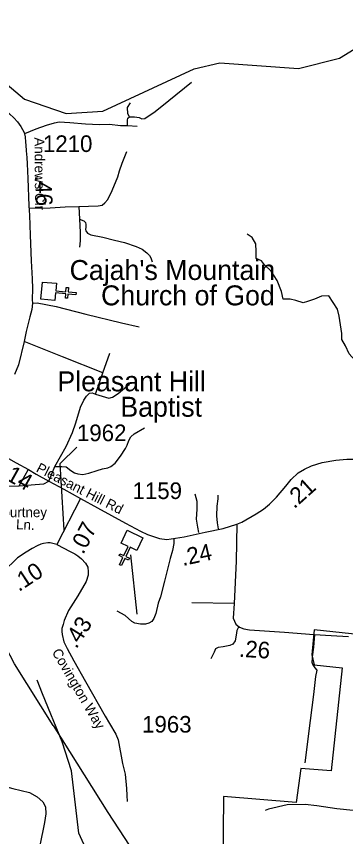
# Model space of a CAD drawing. Extents: x 1159738 to 1321356, y 736314 to 882035.
# Drawn here: x 1248250 to 1250721, y 772588 to 778758 of the extents above; entities that cross this region are included whole.
import ezdxf

# ---------------------------------------------------------------- set-up
doc = ezdxf.new("R2010")
doc.units = 0
for name, color, linetype in [('Exist Boundary Political City Limit New', 7, 'Continuous'), ('Exist Boundary Political Fire Districts Label', 7, 'Continuous'), ('Exist Cultural Church CELL', 7, 'Continuous'), ('Exist Cultural Church Label', 7, 'Continuous'), ('Exist Hydrographic Creek Single Shore', 7, 'Continuous'), ('Exist Hydrographic Misc Water Feature', 7, 'Continuous'), ('Exist Road Non-System Type 51', 7, 'Continuous'), ('Exist Road Secondary Mileage Hundredths English Label', 7, 'Continuous'), ('Exist Road Secondary Type 51 Attributed', 7, 'Continuous'), ('Exist Road Secondary Type 51 Label', 7, 'Continuous'), ('Exist Road Secondary Type 51 Number Label', 7, 'Continuous'), ('Exist Utilities Electrical Transmission Line', 7, 'Continuous'), ('Map Preparation Boundary City Limit Buffer Line', 7, 'Continuous')]:
    doc.layers.add(name, color=color, linetype=linetype)

msp = doc.modelspace()

# ---------------------------------------------------------------- linework, layer by layer
at = {"layer": 'Exist Boundary Political City Limit New'}
msp.add_lwpolyline([(1250906.1, 774099.8), (1250485.1, 774142.8), (1250468.5, 773954.7), (1250485.1, 773879.4), (1250695.6, 773857.9), (1250612.5, 773084), (1250385.8, 773100.9), (1250350.7, 772845.2), (1249803.6, 772890.5), (1249792.5, 771553.9), (1250034.8, 771548.9), (1250145.4, 771352.7), (1249974.5, 771357.7), (1249803.6, 771523.7), (1249948.8, 766560.5)], dxfattribs=at)
at = {"layer": 'Exist Boundary Political Fire Districts Label'}
msp.add_lwpolyline([(1249106.7, 774707.5), (1249154.4, 774261.6)], dxfattribs=at)
at = {"layer": 'Exist Cultural Church CELL'}
for points in [[(1248550.2, 776750.6), (1248545.3, 776693.9), (1248621.2, 776687.2), (1248624, 776719.1), (1248639.9, 776717.7), (1248637.1, 776685.8), (1248697, 776680.5), (1248695.6, 776664.6), (1248635.7, 776669.8), (1248632.9, 776638), (1248616.9, 776639.4), (1248619.7, 776671.2), (1248543.9, 776677.9), (1248538.7, 776620.5), (1248432.7, 776629.9), (1248444.2, 776760)], [(1249154.4, 774740.5), (1249102.9, 774764.7), (1249070.3, 774695.8), (1249099.3, 774682.2), (1249092.4, 774667.7), (1249063.5, 774681.4), (1249037.8, 774627), (1249023.3, 774633.9), (1249049, 774688.2), (1249020.1, 774701.9), (1249026.9, 774716.3), (1249055.8, 774702.7), (1249088.4, 774771.5), (1249036.3, 774796.3), (1249081.7, 774892.5), (1249199.8, 774836.7)]]:
    msp.add_lwpolyline(points, close=True, dxfattribs=at)
at = {"layer": 'Exist Hydrographic Creek Single Shore'}
msp.add_lwpolyline([(1252793.3, 770906.6), (1252642.3, 770903), (1252391.3, 770842.5), (1252103.3, 770667.7), (1252003.3, 770679.5), (1251774.3, 770858.1), (1251272.3, 771097.9), (1250828.3, 771349.8), (1250555.2, 771457), (1250021.3, 771421.7), (1249455.2, 771459.4), (1249332.3, 771530.8), (1249161.3, 771711.4), (1249017.2, 771957.3), (1248717.3, 772613.2), (1248663.2, 773083.7), (1248593.2, 773301.7), (1248444.2, 773662.5), (1248405.3, 773765.1)], dxfattribs=at)
at = {"layer": 'Exist Hydrographic Misc Water Feature'}
msp.add_lwpolyline([(1246723.1, 777718.2), (1246876.2, 777856.3), (1247204.2, 778263.3), (1247591.1, 778422.9), (1247858.2, 778397.9), (1248065.2, 778341.2), (1248309.2, 778136.1), (1248624.2, 778028), (1248899.1, 778045.5), (1249583.2, 778363.3), (1249776.1, 778408.7), (1250367.2, 778367.3), (1250677.1, 778443.1), (1251025.2, 778659.3), (1251261.1, 778759.6), (1251389.2, 778881.8), (1251778.2, 779415.6)], dxfattribs=at)
at = {"layer": 'Exist Road Non-System Type 51'}
for p, q in [((1249084, 777936.4), (1249156.1, 777932)), ((1248719.3, 777327.9), (1248722.4, 777232.6)), ((1248899.5, 776078), (1248950.2, 776225.3)), ((1248842.8, 775917.3), (1248899.5, 776078)), ((1248492.7, 775262.5), (1248537.7, 775371.2)), ((1248269.1, 775226.9), (1248338.8, 775346.9)), ((1249886, 774341.5), (1249567.1, 774345.8))]:
    msp.add_line(p, q, dxfattribs=at)
for points in [[(1249097.8, 778001.9), (1249135.2, 778002.6), (1249171.1, 777997.2), (1249190.8, 777988.3), (1249214.1, 777990.1), (1249291.1, 778042.1), (1249395, 778124.5), (1249565.1, 778264.3)], [(1249097.8, 778001.9), (1249087.1, 778024.2), (1249082.5, 778073.3), (1249107, 778107.5)], [(1248311.7, 777876.9), (1248397.6, 777912.6), (1248475.8, 777939.4), (1248535.6, 777958.7), (1248570.9, 777964.7), (1248650.7, 777960.2), (1248768.8, 777951.3), (1248873.1, 777945.4), (1248949, 777948.3), (1249030.3, 777937.9), (1249084, 777936.4)], [(1249084, 777936.4), (1249084, 777976.6), (1249087.1, 777991.5), (1249097.8, 778001.9)], [(1248719.3, 777327.9), (1248863.5, 777332.3), (1248894.2, 777338.3), (1248914.1, 777356.1), (1248937.1, 777381.4), (1248967.8, 777448.4), (1249010.7, 777551), (1249024.6, 777597.2), (1249044.5, 777655.2), (1249077.5, 777743)], [(1248342.9, 777315.9), (1248503.1, 777318.9), (1248615, 777324.9), (1248719.3, 777327.9)], [(1248722.4, 777232.6), (1248728.5, 777134.4), (1248728.5, 777069), (1248723.9, 777022.8)], [(1248722.4, 777232.6), (1248755.4, 777220.7), (1248767.6, 777208.8), (1248770.7, 777193.9), (1248770.7, 777173.1), (1248767.6, 777155.3), (1248770.7, 777144.8), (1248783, 777128.5), (1248807.5, 777115.1), (1248899.5, 777097.2), (1248985.4, 777074.9), (1249062.1, 777057), (1249149.6, 777027.3), (1249194, 777006.5), (1249229.3, 776979.7), (1249249.3, 776958.8), (1249258.5, 776941), (1249269.2, 776911.2)], [(1250595.6, 776656.6), (1250541.8, 776653), (1250488.1, 776631.5), (1250434.4, 776613.5), (1250402.1, 776602.8), (1250348.4, 776620.7), (1250305.4, 776631.5), (1250251.7, 776631.5), (1250240.9, 776688.8), (1250208.7, 776771.3), (1250162.1, 776843), (1250112, 776889.6), (1250090.5, 776918.3), (1250051.1, 776936.2), (1250051.1, 776990), (1250047.5, 777047.3), (1250018.8, 777093.9), (1249983, 777119)], [(1250964.5, 775913.7), (1250925.1, 775971.8), (1250878.6, 776061.5), (1250814.1, 776147.5), (1250749.6, 776219.2), (1250721, 776280.1), (1250692.3, 776326.7), (1250692.3, 776373.3), (1250674.4, 776502.4), (1250660.1, 776556.2), (1250595.6, 776656.6)], [(1248369.6, 776601.7), (1248406.4, 776604.7), (1248547.5, 776574.9), (1248771.5, 776518.4), (1249038.4, 776452.9), (1249170.3, 776423.2)], [(1248899.5, 776078), (1248596.6, 776198.5), (1248306.7, 776311.6)], [(1248842.8, 775917.3), (1248918, 775893.5), (1248944, 775887.5), (1248971.6, 775893.5), (1249013, 775921.7), (1249046.8, 775950), (1249098.9, 775991.7)], [(1248537.7, 775371.2), (1248623.5, 775523), (1248669.5, 775628.6), (1248694.8, 775701.5), (1248731.6, 775817.6), (1248754.6, 775871.1), (1248776.1, 775902.4), (1248797.5, 775923.2), (1248817.5, 775927.7), (1248842.8, 775917.3)], [(1248537.7, 775371.2), (1248591.2, 775372.7), (1248623.5, 775369.7), (1248658.7, 775342.9), (1248684.8, 775323.6), (1248710.9, 775316.1), (1248749.2, 775313.2), (1248793.7, 775322.1), (1248855.1, 775341.4), (1248894.9, 775354.8), (1248934.8, 775362.3), (1248959.4, 775372.7), (1248990, 775396.5), (1249031.5, 775450.1), (1249069.8, 775506.6), (1249082.1, 775533.4), (1249094.3, 775569.1), (1249109.7, 775595.9), (1249135, 775618.2), (1249211.7, 775662.8)], [(1248269.1, 775226.9), (1248390.3, 775235.8), (1248456.3, 775243.2), (1248492.7, 775262.5)], [(1248066.4, 775221.5), (1248169.4, 775223.9), (1248269.1, 775226.9)], [(1249620.4, 774876.7), (1249610.8, 774915.3), (1249602.5, 774975.9), (1249606.7, 775050.3), (1249606.7, 775108.2), (1249592.9, 775163.3)], [(1249766.3, 774904.3), (1249759.5, 774948.4), (1249755.3, 775002.1), (1249756.7, 775073.7), (1249763.6, 775130.2), (1249765, 775156.4)], [(1249430.8, 774830.7), (1249432.2, 774793.5), (1249422.5, 774741.1), (1249404.6, 774679.1), (1249362, 774509.7), (1249331.7, 774392.6), (1249313.8, 774344.4), (1249297.3, 774265.9), (1249282.1, 774230), (1249267, 774205.3), (1249244.9, 774192.9), (1249218.8, 774187.3), (1249181.6, 774186), (1249138.9, 774192.9), (1249115.5, 774206.6), (1249067.4, 774250.7), (1249006.8, 774285.2)], [(1249920.6, 774170), (1249904.1, 774139.7), (1249900, 774103.9), (1249893.1, 774059.8), (1249875.2, 774035), (1249853.2, 774025.4), (1249802.2, 774017.1), (1249763.7, 774010.2), (1249745.8, 774001.9), (1249733.4, 773975.8), (1249710, 773926.2)], [(1250488, 774109), (1250479.6, 774014.2), (1250471.8, 773939.6)], [(1250471.8, 773939.6), (1250470.6, 773928.7), (1250468.4, 773899.5), (1250472.9, 773886), (1250479.6, 773872.5), (1250490.9, 773859), (1250504.4, 773841), (1250495.4, 773791.5), (1250479.6, 773656.5), (1250454.9, 773462.9), (1250416.7, 773143.4)], [(1246695.2, 773148), (1247211.4, 773021.5), (1247266.2, 773010.9), (1247288.1, 773013.6), (1247312.8, 773029.5), (1247345.7, 773077.4), (1247367.6, 773119.9), (1247389.5, 773141.1), (1247419.7, 773157.1), (1247463.5, 773151.8), (1247630.6, 773109.3), (1247912.1, 773032.3), (1248221.7, 772949.9), (1248348.5, 772920.5), (1248406.1, 772888.6), (1248447.2, 772848.8), (1248467.7, 772811.5), (1248470.5, 772758.4), (1248461.4, 772694.4), (1248425.8, 772521.7), (1248380, 772295.9)], [(1250953.7, 772780.3), (1250917.8, 772775.8), (1250881.8, 772773.6), (1250778.4, 772784.8), (1250656.9, 772798.3), (1250506.3, 772818.6), (1250419.2, 772829.8), (1250282, 772827.6), (1250142.6, 772793.8), (1250117.8, 772784.8)]]:
    msp.add_lwpolyline(points, dxfattribs=at)
at = {"layer": 'Exist Road Secondary Type 51 Attributed'}
msp.add_line((1248731.8, 775132.5), (1248553, 774785), dxfattribs=at)
for points in [[(1247825.5, 778136.6), (1247926.7, 778142.5), (1247984.6, 778139.5), (1248020.7, 778134.3), (1248062.1, 778121.7), (1248092.8, 778108.3), (1248121.1, 778089.7), (1248152.6, 778062.2), (1248196.3, 778026.5), (1248230.8, 777995.2), (1248258.4, 777965.4), (1248283.7, 777931.2), (1248306.7, 777885.1), (1248314.2, 777852.5), (1248318.6, 777812.9), (1248319, 777790.6), (1248321.7, 777746.7), (1248326.7, 777696.9), (1248331.3, 777649.3), (1248335.9, 777539.1), (1248342.3, 777333.1)], [(1248342.3, 777333.1), (1248346.6, 777262.4), (1248352.7, 777113.6), (1248360.4, 776918.7), (1248366.5, 776784.7), (1248369.6, 776710.3), (1248368.1, 776627), (1248369.6, 776601.7), (1248365, 776552.6), (1248349.7, 776497.6), (1248338.9, 776448.5), (1248323.6, 776387.5), (1248306.7, 776311.6), (1248265.3, 776136), (1248234.4, 776063.5)], [(1248090.2, 775488.8), (1248248.3, 775400.2), (1248339.6, 775348.9), (1248398.5, 775315.4), (1248492.7, 775262.5), (1248604.7, 775201.6), (1248731.8, 775132.5)], [(1249905.3, 774939.7), (1249942.2, 774954.6), (1250051.1, 775016.6), (1250104.5, 775052), (1250149.7, 775088.2), (1250203.2, 775142.5), (1250273.9, 775225.6), (1250311.7, 775274.1), (1250365.2, 775325.2), (1250413.7, 775352.3), (1250466.1, 775376.7), (1250545, 775401.3), (1250647.8, 775421.1), (1250729.8, 775428.5), (1250847.4, 775428.5)], [(1248731.8, 775132.5), (1248858.5, 775061), (1249067.9, 774945.6), (1249182.1, 774885.3), (1249234.4, 774861.1), (1249324, 774829.6), (1249379.2, 774823.6), (1249444.4, 774832.6), (1249510.4, 774843), (1249666.8, 774877.2), (1249801, 774907), (1249905.3, 774939.7)], [(1249905.3, 774939.7), (1249899.2, 774661.4), (1249886, 774341.5), (1249878, 774230.5), (1249897.1, 774186.6), (1249924.1, 774164.1), (1249956.7, 774150.6), (1250000.5, 774142.7), (1250263.5, 774125.3), (1250482.1, 774109.4)], [(1248553, 774785), (1248502.4, 774797.7), (1248484.5, 774797.3), (1248452, 774792.9), (1248434, 774787.2), (1248404.9, 774776), (1248367.9, 774755.9), (1248322, 774728.6), (1248257, 774684.2), (1248217.6, 774644.5), (1248190.5, 774621.1), (1248158.8, 774561.3)], [(1248553, 774785), (1248653.2, 774732), (1248688.3, 774715.5), (1248711.7, 774701), (1248739.3, 774678.9), (1248769.5, 774645.7), (1248784.8, 774614.9), (1248788.9, 774580.4), (1248787.5, 774555.6), (1248773, 774506.7), (1248710.4, 774399.3), (1248639.4, 774289.7), (1248608.7, 774214.2), (1248599.5, 774184.3), (1248591.2, 774154), (1248591.2, 774130.6), (1248591.9, 774107.9), (1248605, 774053.5), (1248631.1, 774003.2), (1248680.1, 773910.9), (1248768.2, 773755.2), (1248917, 773494.1), (1248948, 773440.4), (1248995.5, 773359.1), (1249012.8, 773317.1), (1249046.5, 773138), (1249067.2, 773057.4), (1249076.8, 772951.3), (1249077.5, 772896.9), (1249081, 772851.4)], [(1250482.1, 774109.4), (1250488, 774109), (1250612.4, 774099.9), (1250742.9, 774094.7)]]:
    msp.add_lwpolyline(points, dxfattribs=at)
at = {"layer": 'Exist Road Secondary Type 51 Number Label'}
msp.add_lwpolyline([(1248607.7, 774892.3), (1248578.5, 775395.1), (1248702.4, 775519)], dxfattribs=at)
at = {"layer": 'Exist Utilities Electrical Transmission Line'}
for points in [[(1248525.3, 773425.1), (1248236.2, 773887.7), (1247941.6, 774447.5)], [(1248525.3, 773425.1), (1248935.6, 772768.8), (1249469.4, 771953.4), (1249849.3, 771341.9)]]:
    msp.add_lwpolyline(points, dxfattribs=at)
at = {"layer": 'Map Preparation Boundary City Limit Buffer Line'}
msp.add_lwpolyline([(1250906.1, 774099.8), (1250485.1, 774142.8), (1250468.5, 773954.7), (1250485.1, 773879.4), (1250695.6, 773857.9), (1250612.5, 773084), (1250385.8, 773100.9), (1250350.7, 772845.2), (1249803.6, 772890.5), (1249792.5, 771553.9), (1250034.8, 771548.9), (1250145.4, 771352.7), (1249974.5, 771357.7), (1249803.6, 771523.7), (1249948.8, 766560.5)], dxfattribs=at)

# ---------------------------------------------------------------- texts
at = {"layer": 'Exist Cultural Church Label'}
for s, p in [("Cajah's Mountain", (1248648.9, 776775.6)), ('Church of God', (1248885.2, 776584.6)), ('Pleasant Hill', (1248557.4, 775938)), ('Baptist', (1249030, 775747))]:
    msp.add_text(s, height=150, dxfattribs=at).set_placement(p)
at = {"layer": 'Exist Road Secondary Mileage Hundredths English Label'}
for s, rotation, p in [('.46', 272.36109, (1248388.2, 777561.9)), ('.14', 330.90941, (1248122.3, 775298.5)), ('.21', 41.84162, (1250335.7, 775050.5)), ('.07', 62.72061, (1248751.3, 774705.4)), ('.24', 12.33875, (1249499.2, 774623.5)), ('.10', 33.41202, (1248268, 774426.8)), ('.43', 57.58586, (1248699.5, 773995.7)), ('.26', 356.21835, (1249918.5, 773941.9))]:
    msp.add_text(s, height=125, rotation=rotation, dxfattribs=at).set_placement(p)
at = {"layer": 'Exist Road Secondary Type 51 Label'}
for s, rotation, p in [('Andrews Cir', 270.47835, (1248385, 777847.6)), ('Pleasant Hill Rd', 332.77009, (1248391.8, 775337.1)), ('Courtney', 0.01626, (1248072.2, 774991.1)), ('Ln.', 357.36603, (1248245.5, 774901.2)), ('Covington Way', 300.20343, (1248513.4, 773976.1))]:
    msp.add_text(s, height=75, rotation=rotation, dxfattribs=at).set_placement(p)
at = {"layer": 'Exist Road Secondary Type 51 Number Label'}
for s, p in [('1210', (1248448.4, 777738.3)), ('1962', (1248704, 775563)), ('1159', (1249121.4, 775127.7)), ('1963', (1249193.1, 773370.7))]:
    msp.add_text(s, height=125, dxfattribs=at).set_placement(p)

doc.saveas('drawing.dxf')
